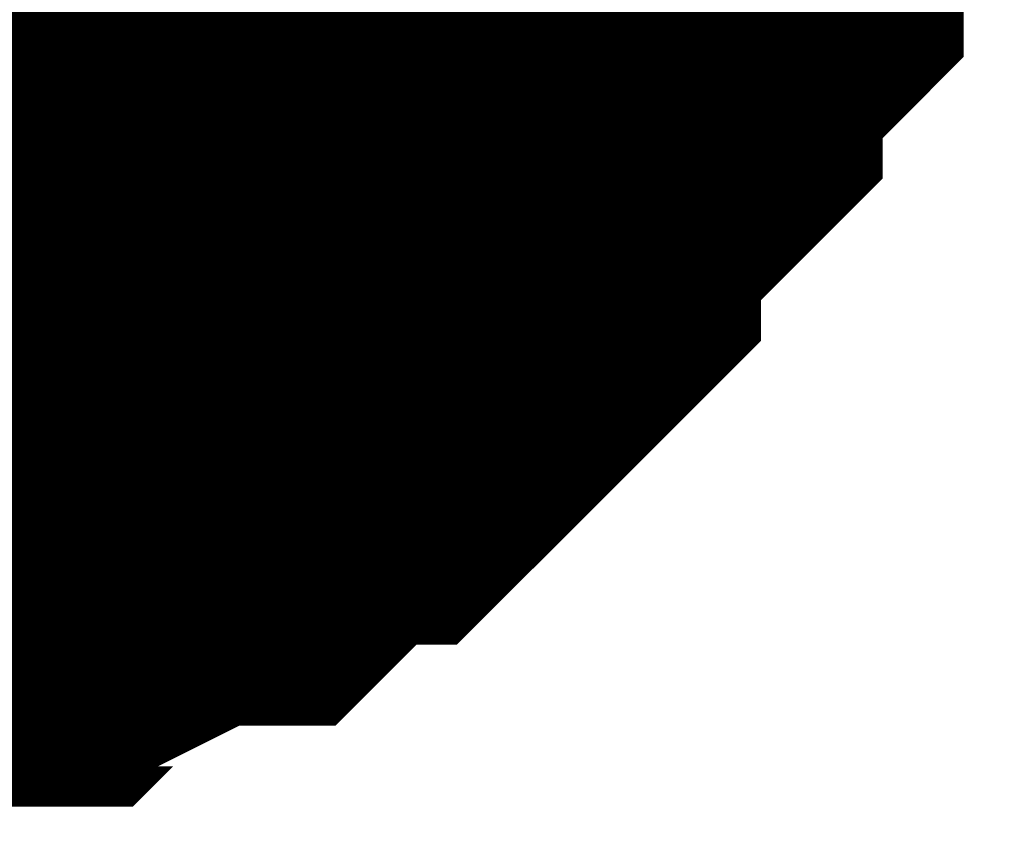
# Model space of a CAD drawing. Header units: inches. Extents: x 0 to 292, y 0 to 193.
# Tile 261 of 270: x 248.445 to 248.918, y 155.799 to 156.197. Entities that reach past the tile are written whole.
import ezdxf

# ---------------------------------------------------------------- set-up
doc = ezdxf.new("R2010")
doc.units = ezdxf.units.IN
doc.layers.add('Sheet', color=255, linetype='Continuous')

msp = doc.modelspace()

# ---------------------------------------------------------------- linework, layer by layer
at = {"layer": 'Sheet'}
msp.add_lwpolyline([(248.06351, 156.464, 0.508, 0.508, 1), (248.57151, 156.464, 0.508, 0.508, 1)], format="xyseb", close=True, dxfattribs=at)
for points in [[(248.7682, 156.35772, 0.29972, 0.29972, 0), (248.7682, 156.33823, 0.29972, 0.29972, 0), (248.7682, 156.29925, 0.29972, 0.29972, 0), (248.74871, 156.27976, 0.29972, 0.29972, 0), (248.74871, 156.26027, 0.29972, 0.29972, 0), (248.74871, 156.24078, 0.29972, 0.29972, 0), (248.72923, 156.22128, 0.29972, 0.29972, 0), (248.70975, 156.20179, 0.29972, 0.29972, 0), (248.70975, 156.1823, 0.29972, 0.29972, 0), (248.69026, 156.16281, 0.29972, 0.29972, 0), (248.67078, 156.14332, 0.29972, 0.29972, 0), (248.65129, 156.12383, 0.29972, 0.29972, 0), (248.65129, 156.10434, 0.29972, 0.29972, 0), (248.63181, 156.08485, 0.29972, 0.29972, 0), (248.61233, 156.06536, 0.29972, 0.29972, 0), (248.59284, 156.04586, 0.29972, 0.29972, 0), (248.57336, 156.04586, 0.29972, 0.29972, 0), (248.55388, 156.02637, 0.29972, 0.29972, 0), (248.53439, 156.00688, 0.29972, 0.29972, 0), (248.51491, 156.00688, 0.29972, 0.29972, 0), (248.47594, 155.98739, 0.29972, 0.29972, 0), (248.45646, 155.98739, 0.29972, 0.29972, 0), (248.43697, 155.9679, 0.29972, 0.29972, 0), (248.41749, 155.9679, 0.29972, 0.29972, 0), (248.37852, 155.9679, 0.29972, 0.29972, 0), (248.35904, 155.94841, 0.29972, 0.29972, 0), (248.33955, 155.94841, 0.29972, 0.29972, 0), (248.30059, 155.94841, 0.29972, 0.29972, 0), (248.2811, 155.94841, 0.29972, 0.29972, 0)], [(248.7682, 156.35772, 0.29972, 0.29972, 0), (248.7682, 156.33823, 0.29972, 0.29972, 0), (248.7682, 156.29925, 0.29972, 0.29972, 0), (248.74871, 156.27976, 0.29972, 0.29972, 0), (248.74871, 156.26027, 0.29972, 0.29972, 0), (248.74871, 156.24078, 0.29972, 0.29972, 0), (248.72923, 156.22128, 0.29972, 0.29972, 0), (248.70975, 156.20179, 0.29972, 0.29972, 0), (248.70975, 156.1823, 0.29972, 0.29972, 0), (248.69026, 156.16281, 0.29972, 0.29972, 0), (248.67078, 156.14332, 0.29972, 0.29972, 0), (248.65129, 156.12383, 0.29972, 0.29972, 0), (248.65129, 156.10434, 0.29972, 0.29972, 0), (248.63181, 156.08485, 0.29972, 0.29972, 0), (248.61233, 156.06536, 0.29972, 0.29972, 0), (248.59284, 156.04586, 0.29972, 0.29972, 0), (248.57336, 156.04586, 0.29972, 0.29972, 0), (248.55388, 156.02637, 0.29972, 0.29972, 0), (248.53439, 156.00688, 0.29972, 0.29972, 0), (248.51491, 156.00688, 0.29972, 0.29972, 0), (248.47594, 155.98739, 0.29972, 0.29972, 0), (248.45646, 155.98739, 0.29972, 0.29972, 0), (248.43697, 155.9679, 0.29972, 0.29972, 0), (248.41749, 155.9679, 0.29972, 0.29972, 0), (248.37852, 155.9679, 0.29972, 0.29972, 0), (248.35904, 155.94841, 0.29972, 0.29972, 0), (248.33955, 155.94841, 0.29972, 0.29972, 0), (248.30059, 155.94841, 0.29972, 0.29972, 0), (248.2811, 155.94841, 0.29972, 0.29972, 0)], [(248.7682, 156.35772, 0.29972, 0.29972, 0), (248.7682, 156.33823, 0.29972, 0.29972, 0), (248.7682, 156.29925, 0.29972, 0.29972, 0), (248.74871, 156.27976, 0.29972, 0.29972, 0), (248.74871, 156.26027, 0.29972, 0.29972, 0), (248.74871, 156.24078, 0.29972, 0.29972, 0), (248.72923, 156.22128, 0.29972, 0.29972, 0), (248.70975, 156.20179, 0.29972, 0.29972, 0), (248.70975, 156.1823, 0.29972, 0.29972, 0), (248.69026, 156.16281, 0.29972, 0.29972, 0), (248.67078, 156.14332, 0.29972, 0.29972, 0), (248.65129, 156.12383, 0.29972, 0.29972, 0), (248.65129, 156.10434, 0.29972, 0.29972, 0), (248.63181, 156.08485, 0.29972, 0.29972, 0), (248.61233, 156.06536, 0.29972, 0.29972, 0), (248.59284, 156.04586, 0.29972, 0.29972, 0), (248.57336, 156.04586, 0.29972, 0.29972, 0), (248.55388, 156.02637, 0.29972, 0.29972, 0), (248.53439, 156.00688, 0.29972, 0.29972, 0), (248.51491, 156.00688, 0.29972, 0.29972, 0), (248.47594, 155.98739, 0.29972, 0.29972, 0), (248.45646, 155.98739, 0.29972, 0.29972, 0), (248.43697, 155.9679, 0.29972, 0.29972, 0), (248.41749, 155.9679, 0.29972, 0.29972, 0), (248.37852, 155.9679, 0.29972, 0.29972, 0), (248.35904, 155.94841, 0.29972, 0.29972, 0), (248.33955, 155.94841, 0.29972, 0.29972, 0), (248.30059, 155.94841, 0.29972, 0.29972, 0), (248.2811, 155.94841, 0.29972, 0.29972, 0)], [(248.7682, 156.35772, 0.29972, 0.29972, 0), (248.7682, 156.33823, 0.29972, 0.29972, 0), (248.7682, 156.29925, 0.29972, 0.29972, 0), (248.74871, 156.27976, 0.29972, 0.29972, 0), (248.74871, 156.26027, 0.29972, 0.29972, 0), (248.74871, 156.24078, 0.29972, 0.29972, 0), (248.72923, 156.22128, 0.29972, 0.29972, 0), (248.70975, 156.20179, 0.29972, 0.29972, 0), (248.70975, 156.1823, 0.29972, 0.29972, 0), (248.69026, 156.16281, 0.29972, 0.29972, 0), (248.67078, 156.14332, 0.29972, 0.29972, 0), (248.65129, 156.12383, 0.29972, 0.29972, 0), (248.65129, 156.10434, 0.29972, 0.29972, 0), (248.63181, 156.08485, 0.29972, 0.29972, 0), (248.61233, 156.06536, 0.29972, 0.29972, 0), (248.59284, 156.04586, 0.29972, 0.29972, 0), (248.57336, 156.04586, 0.29972, 0.29972, 0), (248.55388, 156.02637, 0.29972, 0.29972, 0), (248.53439, 156.00688, 0.29972, 0.29972, 0), (248.51491, 156.00688, 0.29972, 0.29972, 0), (248.47594, 155.98739, 0.29972, 0.29972, 0), (248.45646, 155.98739, 0.29972, 0.29972, 0), (248.43697, 155.9679, 0.29972, 0.29972, 0), (248.41749, 155.9679, 0.29972, 0.29972, 0), (248.37852, 155.9679, 0.29972, 0.29972, 0), (248.35904, 155.94841, 0.29972, 0.29972, 0), (248.33955, 155.94841, 0.29972, 0.29972, 0), (248.30059, 155.94841, 0.29972, 0.29972, 0), (248.2811, 155.94841, 0.29972, 0.29972, 0)], [(248.7682, 156.35772, 0.29972, 0.29972, 0), (248.7682, 156.33823, 0.29972, 0.29972, 0), (248.7682, 156.29925, 0.29972, 0.29972, 0), (248.74871, 156.27976, 0.29972, 0.29972, 0), (248.74871, 156.26027, 0.29972, 0.29972, 0), (248.74871, 156.24078, 0.29972, 0.29972, 0), (248.72923, 156.22128, 0.29972, 0.29972, 0), (248.70975, 156.20179, 0.29972, 0.29972, 0), (248.70975, 156.1823, 0.29972, 0.29972, 0), (248.69026, 156.16281, 0.29972, 0.29972, 0), (248.67078, 156.14332, 0.29972, 0.29972, 0), (248.65129, 156.12383, 0.29972, 0.29972, 0), (248.65129, 156.10434, 0.29972, 0.29972, 0), (248.63181, 156.08485, 0.29972, 0.29972, 0), (248.61233, 156.06536, 0.29972, 0.29972, 0), (248.59284, 156.04586, 0.29972, 0.29972, 0), (248.57336, 156.04586, 0.29972, 0.29972, 0), (248.55388, 156.02637, 0.29972, 0.29972, 0), (248.53439, 156.00688, 0.29972, 0.29972, 0), (248.51491, 156.00688, 0.29972, 0.29972, 0), (248.47594, 155.98739, 0.29972, 0.29972, 0), (248.45646, 155.98739, 0.29972, 0.29972, 0), (248.43697, 155.9679, 0.29972, 0.29972, 0), (248.41749, 155.9679, 0.29972, 0.29972, 0), (248.37852, 155.9679, 0.29972, 0.29972, 0), (248.35904, 155.94841, 0.29972, 0.29972, 0), (248.33955, 155.94841, 0.29972, 0.29972, 0), (248.30059, 155.94841, 0.29972, 0.29972, 0), (248.2811, 155.94841, 0.29972, 0.29972, 0)], [(248.7682, 156.35772, 0.29972, 0.29972, 0), (248.7682, 156.33823, 0.29972, 0.29972, 0), (248.7682, 156.29925, 0.29972, 0.29972, 0), (248.74871, 156.27976, 0.29972, 0.29972, 0), (248.74871, 156.26027, 0.29972, 0.29972, 0), (248.74871, 156.24078, 0.29972, 0.29972, 0), (248.72923, 156.22128, 0.29972, 0.29972, 0), (248.70975, 156.20179, 0.29972, 0.29972, 0), (248.70975, 156.1823, 0.29972, 0.29972, 0), (248.69026, 156.16281, 0.29972, 0.29972, 0), (248.67078, 156.14332, 0.29972, 0.29972, 0), (248.65129, 156.12383, 0.29972, 0.29972, 0), (248.65129, 156.10434, 0.29972, 0.29972, 0), (248.63181, 156.08485, 0.29972, 0.29972, 0), (248.61233, 156.06536, 0.29972, 0.29972, 0), (248.59284, 156.04586, 0.29972, 0.29972, 0), (248.57336, 156.04586, 0.29972, 0.29972, 0), (248.55388, 156.02637, 0.29972, 0.29972, 0), (248.53439, 156.00688, 0.29972, 0.29972, 0), (248.51491, 156.00688, 0.29972, 0.29972, 0), (248.47594, 155.98739, 0.29972, 0.29972, 0), (248.45646, 155.98739, 0.29972, 0.29972, 0), (248.43697, 155.9679, 0.29972, 0.29972, 0), (248.41749, 155.9679, 0.29972, 0.29972, 0), (248.37852, 155.9679, 0.29972, 0.29972, 0), (248.35904, 155.94841, 0.29972, 0.29972, 0), (248.33955, 155.94841, 0.29972, 0.29972, 0), (248.30059, 155.94841, 0.29972, 0.29972, 0), (248.2811, 155.94841, 0.29972, 0.29972, 0)], [(248.7682, 156.35772, 0.29972, 0.29972, 0), (248.7682, 156.33823, 0.29972, 0.29972, 0), (248.7682, 156.29925, 0.29972, 0.29972, 0), (248.74871, 156.27976, 0.29972, 0.29972, 0), (248.74871, 156.26027, 0.29972, 0.29972, 0), (248.74871, 156.24078, 0.29972, 0.29972, 0), (248.72923, 156.22128, 0.29972, 0.29972, 0), (248.70975, 156.20179, 0.29972, 0.29972, 0), (248.70975, 156.1823, 0.29972, 0.29972, 0), (248.69026, 156.16281, 0.29972, 0.29972, 0), (248.67078, 156.14332, 0.29972, 0.29972, 0), (248.65129, 156.12383, 0.29972, 0.29972, 0), (248.65129, 156.10434, 0.29972, 0.29972, 0), (248.63181, 156.08485, 0.29972, 0.29972, 0), (248.61233, 156.06536, 0.29972, 0.29972, 0), (248.59284, 156.04586, 0.29972, 0.29972, 0), (248.57336, 156.04586, 0.29972, 0.29972, 0), (248.55388, 156.02637, 0.29972, 0.29972, 0), (248.53439, 156.00688, 0.29972, 0.29972, 0), (248.51491, 156.00688, 0.29972, 0.29972, 0), (248.47594, 155.98739, 0.29972, 0.29972, 0), (248.45646, 155.98739, 0.29972, 0.29972, 0), (248.43697, 155.9679, 0.29972, 0.29972, 0), (248.41749, 155.9679, 0.29972, 0.29972, 0), (248.37852, 155.9679, 0.29972, 0.29972, 0), (248.35904, 155.94841, 0.29972, 0.29972, 0), (248.33955, 155.94841, 0.29972, 0.29972, 0), (248.30059, 155.94841, 0.29972, 0.29972, 0), (248.2811, 155.94841, 0.29972, 0.29972, 0)], [(248.74871, 156.26027, 0.09906, 0.09906, 0), (248.74871, 156.24078, 0.09906, 0.09906, 0), (248.72923, 156.22128, 0.09906, 0.09906, 0), (248.70975, 156.20179, 0.09906, 0.09906, 0), (248.70975, 156.1823, 0.09906, 0.09906, 0), (248.69026, 156.16281, 0.09906, 0.09906, 0), (248.67078, 156.14332, 0.09906, 0.09906, 0), (248.65129, 156.12383, 0.09906, 0.09906, 0), (248.65129, 156.10434, 0.09906, 0.09906, 0), (248.63181, 156.08485, 0.09906, 0.09906, 0), (248.61233, 156.06536, 0.09906, 0.09906, 0), (248.59284, 156.04586, 0.09906, 0.09906, 0), (248.57336, 156.04586, 0.09906, 0.09906, 0), (248.55388, 156.02637, 0.09906, 0.09906, 0), (248.53439, 156.00688, 0.09906, 0.09906, 0), (248.51491, 156.00688, 0.09906, 0.09906, 0), (248.47594, 155.98739, 0.09906, 0.09906, 0), (248.45646, 155.98739, 0.09906, 0.09906, 0), (248.43697, 155.9679, 0.09906, 0.09906, 0), (248.41749, 155.9679, 0.09906, 0.09906, 0), (248.37852, 155.9679, 0.09906, 0.09906, 0)], [(248.74871, 156.26027, 0.09906, 0.09906, 0), (248.74871, 156.24078, 0.09906, 0.09906, 0), (248.72923, 156.22128, 0.09906, 0.09906, 0), (248.70975, 156.20179, 0.09906, 0.09906, 0), (248.70975, 156.1823, 0.09906, 0.09906, 0), (248.69026, 156.16281, 0.09906, 0.09906, 0), (248.67078, 156.14332, 0.09906, 0.09906, 0), (248.65129, 156.12383, 0.09906, 0.09906, 0), (248.65129, 156.10434, 0.09906, 0.09906, 0), (248.63181, 156.08485, 0.09906, 0.09906, 0), (248.61233, 156.06536, 0.09906, 0.09906, 0), (248.59284, 156.04586, 0.09906, 0.09906, 0), (248.57336, 156.04586, 0.09906, 0.09906, 0), (248.55388, 156.02637, 0.09906, 0.09906, 0), (248.53439, 156.00688, 0.09906, 0.09906, 0), (248.51491, 156.00688, 0.09906, 0.09906, 0), (248.47594, 155.98739, 0.09906, 0.09906, 0), (248.45646, 155.98739, 0.09906, 0.09906, 0), (248.43697, 155.9679, 0.09906, 0.09906, 0), (248.41749, 155.9679, 0.09906, 0.09906, 0), (248.37852, 155.9679, 0.09906, 0.09906, 0)], [(248.74871, 156.26027, 0.09906, 0.09906, 0), (248.74871, 156.24078, 0.09906, 0.09906, 0), (248.72923, 156.22128, 0.09906, 0.09906, 0), (248.70975, 156.20179, 0.09906, 0.09906, 0), (248.70975, 156.1823, 0.09906, 0.09906, 0), (248.69026, 156.16281, 0.09906, 0.09906, 0), (248.67078, 156.14332, 0.09906, 0.09906, 0), (248.65129, 156.12383, 0.09906, 0.09906, 0), (248.65129, 156.10434, 0.09906, 0.09906, 0), (248.63181, 156.08485, 0.09906, 0.09906, 0), (248.61233, 156.06536, 0.09906, 0.09906, 0), (248.59284, 156.04586, 0.09906, 0.09906, 0), (248.57336, 156.04586, 0.09906, 0.09906, 0), (248.55388, 156.02637, 0.09906, 0.09906, 0), (248.53439, 156.00688, 0.09906, 0.09906, 0), (248.51491, 156.00688, 0.09906, 0.09906, 0), (248.47594, 155.98739, 0.09906, 0.09906, 0), (248.45646, 155.98739, 0.09906, 0.09906, 0), (248.43697, 155.9679, 0.09906, 0.09906, 0), (248.41749, 155.9679, 0.09906, 0.09906, 0), (248.37852, 155.9679, 0.09906, 0.09906, 0)], [(248.74871, 156.26027, 0.09906, 0.09906, 0), (248.74871, 156.24078, 0.09906, 0.09906, 0), (248.72923, 156.22128, 0.09906, 0.09906, 0), (248.70975, 156.20179, 0.09906, 0.09906, 0), (248.70975, 156.1823, 0.09906, 0.09906, 0), (248.69026, 156.16281, 0.09906, 0.09906, 0), (248.67078, 156.14332, 0.09906, 0.09906, 0), (248.65129, 156.12383, 0.09906, 0.09906, 0), (248.65129, 156.10434, 0.09906, 0.09906, 0), (248.63181, 156.08485, 0.09906, 0.09906, 0), (248.61233, 156.06536, 0.09906, 0.09906, 0), (248.59284, 156.04586, 0.09906, 0.09906, 0), (248.57336, 156.04586, 0.09906, 0.09906, 0), (248.55388, 156.02637, 0.09906, 0.09906, 0), (248.53439, 156.00688, 0.09906, 0.09906, 0), (248.51491, 156.00688, 0.09906, 0.09906, 0), (248.47594, 155.98739, 0.09906, 0.09906, 0), (248.45646, 155.98739, 0.09906, 0.09906, 0), (248.43697, 155.9679, 0.09906, 0.09906, 0), (248.41749, 155.9679, 0.09906, 0.09906, 0), (248.37852, 155.9679, 0.09906, 0.09906, 0)], [(248.74871, 156.26027, 0.09906, 0.09906, 0), (248.74871, 156.24078, 0.09906, 0.09906, 0), (248.72923, 156.22128, 0.09906, 0.09906, 0), (248.70975, 156.20179, 0.09906, 0.09906, 0), (248.70975, 156.1823, 0.09906, 0.09906, 0), (248.69026, 156.16281, 0.09906, 0.09906, 0), (248.67078, 156.14332, 0.09906, 0.09906, 0), (248.65129, 156.12383, 0.09906, 0.09906, 0), (248.65129, 156.10434, 0.09906, 0.09906, 0), (248.63181, 156.08485, 0.09906, 0.09906, 0), (248.61233, 156.06536, 0.09906, 0.09906, 0), (248.59284, 156.04586, 0.09906, 0.09906, 0), (248.57336, 156.04586, 0.09906, 0.09906, 0), (248.55388, 156.02637, 0.09906, 0.09906, 0), (248.53439, 156.00688, 0.09906, 0.09906, 0), (248.51491, 156.00688, 0.09906, 0.09906, 0), (248.47594, 155.98739, 0.09906, 0.09906, 0), (248.45646, 155.98739, 0.09906, 0.09906, 0), (248.43697, 155.9679, 0.09906, 0.09906, 0), (248.41749, 155.9679, 0.09906, 0.09906, 0), (248.37852, 155.9679, 0.09906, 0.09906, 0)], [(248.74871, 156.26027, 0.09906, 0.09906, 0), (248.74871, 156.24078, 0.09906, 0.09906, 0), (248.72923, 156.22128, 0.09906, 0.09906, 0), (248.70975, 156.20179, 0.09906, 0.09906, 0), (248.70975, 156.1823, 0.09906, 0.09906, 0), (248.69026, 156.16281, 0.09906, 0.09906, 0), (248.67078, 156.14332, 0.09906, 0.09906, 0), (248.65129, 156.12383, 0.09906, 0.09906, 0), (248.65129, 156.10434, 0.09906, 0.09906, 0), (248.63181, 156.08485, 0.09906, 0.09906, 0), (248.61233, 156.06536, 0.09906, 0.09906, 0), (248.59284, 156.04586, 0.09906, 0.09906, 0), (248.57336, 156.04586, 0.09906, 0.09906, 0), (248.55388, 156.02637, 0.09906, 0.09906, 0), (248.53439, 156.00688, 0.09906, 0.09906, 0), (248.51491, 156.00688, 0.09906, 0.09906, 0), (248.47594, 155.98739, 0.09906, 0.09906, 0), (248.45646, 155.98739, 0.09906, 0.09906, 0), (248.43697, 155.9679, 0.09906, 0.09906, 0), (248.41749, 155.9679, 0.09906, 0.09906, 0), (248.37852, 155.9679, 0.09906, 0.09906, 0)], [(248.74871, 156.26027, 0.09906, 0.09906, 0), (248.74871, 156.24078, 0.09906, 0.09906, 0), (248.72923, 156.22128, 0.09906, 0.09906, 0), (248.70975, 156.20179, 0.09906, 0.09906, 0), (248.70975, 156.1823, 0.09906, 0.09906, 0), (248.69026, 156.16281, 0.09906, 0.09906, 0), (248.67078, 156.14332, 0.09906, 0.09906, 0), (248.65129, 156.12383, 0.09906, 0.09906, 0), (248.65129, 156.10434, 0.09906, 0.09906, 0), (248.63181, 156.08485, 0.09906, 0.09906, 0), (248.61233, 156.06536, 0.09906, 0.09906, 0), (248.59284, 156.04586, 0.09906, 0.09906, 0), (248.57336, 156.04586, 0.09906, 0.09906, 0), (248.55388, 156.02637, 0.09906, 0.09906, 0), (248.53439, 156.00688, 0.09906, 0.09906, 0), (248.51491, 156.00688, 0.09906, 0.09906, 0), (248.47594, 155.98739, 0.09906, 0.09906, 0), (248.45646, 155.98739, 0.09906, 0.09906, 0), (248.43697, 155.9679, 0.09906, 0.09906, 0), (248.41749, 155.9679, 0.09906, 0.09906, 0), (248.37852, 155.9679, 0.09906, 0.09906, 0)]]:
    msp.add_lwpolyline(points, format="xyseb", dxfattribs=at)

doc.saveas('drawing.dxf')
